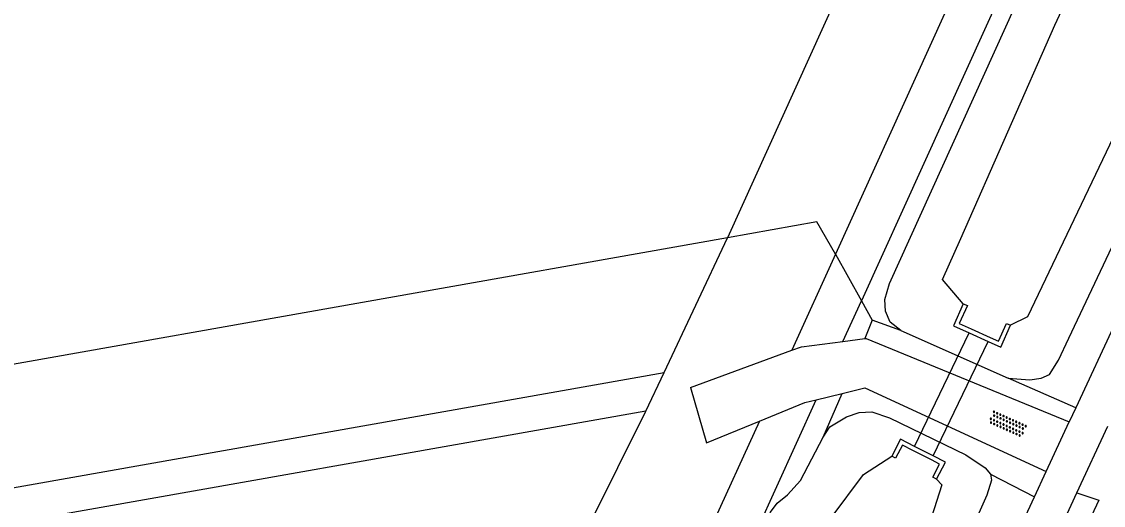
# Model space of a CAD drawing. Extents: x 133000 to 136000, y 400500 to 403500.
# Drawn here: x 134624.3 to 134686.3, y 402303.9 to 402331.6 of the extents above; entities that cross this region are included whole.
import ezdxf

# ---------------------------------------------------------------- set-up
doc = ezdxf.new("R2010")
doc.units = 0
for name, color, linetype in [('gg-knt-onverhard', 7, 'Continuous'), ('gg-knt-verharding', 7, 'Continuous'), ('gg-kntw-waterlijn', 7, 'Continuous'), ('gg-kwrk-duiker nz vlak', 7, 'Continuous'), ('gg-kwrk-uitstroombak niveau min 01', 7, 'Continuous'), ('gt-grn-groengrens', 7, 'Continuous'), ('gt-grn-vlakafsluiter', 7, 'Continuous'), ('gt-symb-overige verharding', 7, 'Continuous'), ('gx-grn-maaiveld', 7, 'Continuous')]:
    doc.layers.add(name, color=color, linetype=linetype)

# ---------------------------------------------------------------- blocks, each defined once
blk = doc.blocks.new('gt0-OVH')
at = {"layer": 'gt-symb-overige verharding'}
for points in [[(-0.972, 0.298), (-0.967, 0.308), (-0.965, 0.319), (-0.966, 0.33), (-0.971, 0.34), (-0.978, 0.348), (-0.988, 0.353), (-0.999, 0.355), (-1.01, 0.354), (-1.02, 0.349), (-1.028, 0.342), (-1.033, 0.332), (-1.035, 0.321), (-1.034, 0.31), (-1.029, 0.3), (-1.022, 0.292), (-1.012, 0.287), (-1.001, 0.285), (-0.99, 0.286), (-0.98, 0.291)], [(-0.872, 0.106), (-0.867, 0.116), (-0.865, 0.126), (-0.866, 0.137), (-0.871, 0.147), (-0.878, 0.156), (-0.888, 0.161), (-0.899, 0.163), (-0.91, 0.162), (-0.92, 0.157), (-0.928, 0.15), (-0.933, 0.14), (-0.935, 0.129), (-0.934, 0.118), (-0.929, 0.108), (-0.922, 0.1), (-0.912, 0.095), (-0.901, 0.092), (-0.89, 0.094), (-0.88, 0.098)], [(-0.772, 0.298), (-0.767, 0.308), (-0.765, 0.319), (-0.766, 0.33), (-0.771, 0.34), (-0.778, 0.348), (-0.788, 0.353), (-0.799, 0.355), (-0.81, 0.354), (-0.82, 0.349), (-0.828, 0.342), (-0.833, 0.332), (-0.835, 0.321), (-0.834, 0.31), (-0.829, 0.3), (-0.822, 0.292), (-0.812, 0.287), (-0.801, 0.285), (-0.79, 0.286), (-0.78, 0.291)], [(-0.672, 0.106), (-0.667, 0.116), (-0.665, 0.126), (-0.666, 0.137), (-0.671, 0.147), (-0.678, 0.156), (-0.688, 0.161), (-0.699, 0.163), (-0.71, 0.162), (-0.72, 0.157), (-0.728, 0.15), (-0.733, 0.14), (-0.735, 0.129), (-0.734, 0.118), (-0.729, 0.108), (-0.722, 0.1), (-0.712, 0.095), (-0.701, 0.092), (-0.69, 0.094), (-0.68, 0.098)], [(-0.572, 0.298), (-0.567, 0.308), (-0.565, 0.319), (-0.566, 0.33), (-0.571, 0.34), (-0.578, 0.348), (-0.588, 0.353), (-0.599, 0.355), (-0.61, 0.354), (-0.62, 0.349), (-0.628, 0.342), (-0.633, 0.332), (-0.635, 0.321), (-0.634, 0.31), (-0.629, 0.3), (-0.622, 0.292), (-0.612, 0.287), (-0.601, 0.285), (-0.59, 0.286), (-0.58, 0.291)], [(-0.472, 0.106), (-0.467, 0.116), (-0.465, 0.126), (-0.466, 0.137), (-0.471, 0.147), (-0.478, 0.156), (-0.488, 0.161), (-0.499, 0.163), (-0.51, 0.162), (-0.52, 0.157), (-0.528, 0.15), (-0.533, 0.14), (-0.535, 0.129), (-0.534, 0.118), (-0.529, 0.108), (-0.522, 0.1), (-0.512, 0.095), (-0.501, 0.092), (-0.49, 0.094), (-0.48, 0.098)], [(-0.372, 0.298), (-0.367, 0.308), (-0.365, 0.319), (-0.366, 0.33), (-0.371, 0.34), (-0.378, 0.348), (-0.388, 0.353), (-0.399, 0.355), (-0.41, 0.354), (-0.42, 0.349), (-0.428, 0.342), (-0.433, 0.332), (-0.435, 0.321), (-0.434, 0.31), (-0.429, 0.3), (-0.422, 0.292), (-0.412, 0.287), (-0.401, 0.285), (-0.39, 0.286), (-0.38, 0.291)], [(-0.272, 0.106), (-0.267, 0.116), (-0.265, 0.126), (-0.266, 0.137), (-0.271, 0.147), (-0.278, 0.156), (-0.288, 0.161), (-0.299, 0.163), (-0.31, 0.162), (-0.32, 0.157), (-0.328, 0.15), (-0.333, 0.14), (-0.335, 0.129), (-0.334, 0.118), (-0.329, 0.108), (-0.322, 0.1), (-0.312, 0.095), (-0.301, 0.092), (-0.29, 0.094), (-0.28, 0.098)], [(-0.172, 0.298), (-0.167, 0.308), (-0.165, 0.319), (-0.166, 0.33), (-0.171, 0.34), (-0.178, 0.348), (-0.188, 0.353), (-0.199, 0.355), (-0.21, 0.354), (-0.22, 0.349), (-0.228, 0.342), (-0.233, 0.332), (-0.235, 0.321), (-0.234, 0.31), (-0.229, 0.3), (-0.222, 0.292), (-0.212, 0.287), (-0.201, 0.285), (-0.19, 0.286), (-0.18, 0.291)], [(-0.072, 0.106), (-0.067, 0.116), (-0.065, 0.126), (-0.066, 0.137), (-0.071, 0.147), (-0.078, 0.156), (-0.088, 0.161), (-0.099, 0.163), (-0.11, 0.162), (-0.12, 0.157), (-0.128, 0.15), (-0.133, 0.14), (-0.135, 0.129), (-0.134, 0.118), (-0.129, 0.108), (-0.122, 0.1), (-0.112, 0.095), (-0.101, 0.092), (-0.09, 0.094), (-0.08, 0.098)], [(0.028, 0.298), (0.033, 0.308), (0.035, 0.319), (0.034, 0.33), (0.029, 0.34), (0.022, 0.348), (0.012, 0.353), (0.001, 0.355), (-0.01, 0.354), (-0.02, 0.349), (-0.028, 0.342), (-0.033, 0.332), (-0.035, 0.321), (-0.034, 0.31), (-0.029, 0.3), (-0.022, 0.292), (-0.012, 0.287), (-0.001, 0.285), (0.01, 0.286), (0.02, 0.291)], [(0.128, 0.106), (0.133, 0.116), (0.135, 0.126), (0.134, 0.137), (0.129, 0.147), (0.122, 0.156), (0.112, 0.161), (0.101, 0.163), (0.09, 0.162), (0.08, 0.157), (0.072, 0.15), (0.067, 0.14), (0.065, 0.129), (0.066, 0.118), (0.071, 0.108), (0.078, 0.1), (0.088, 0.095), (0.099, 0.092), (0.11, 0.094), (0.12, 0.098)], [(0.228, 0.298), (0.233, 0.308), (0.235, 0.319), (0.234, 0.33), (0.229, 0.34), (0.222, 0.348), (0.212, 0.353), (0.201, 0.355), (0.19, 0.354), (0.18, 0.349), (0.172, 0.342), (0.167, 0.332), (0.165, 0.321), (0.166, 0.31), (0.171, 0.3), (0.178, 0.292), (0.188, 0.287), (0.199, 0.285), (0.21, 0.286), (0.22, 0.291)], [(0.328, 0.106), (0.333, 0.116), (0.335, 0.126), (0.334, 0.137), (0.329, 0.147), (0.322, 0.156), (0.312, 0.161), (0.301, 0.163), (0.29, 0.162), (0.28, 0.157), (0.272, 0.15), (0.267, 0.14), (0.265, 0.129), (0.266, 0.118), (0.271, 0.108), (0.278, 0.1), (0.288, 0.095), (0.299, 0.092), (0.31, 0.094), (0.32, 0.098)], [(0.428, 0.298), (0.433, 0.308), (0.435, 0.319), (0.434, 0.33), (0.429, 0.34), (0.422, 0.348), (0.412, 0.353), (0.401, 0.355), (0.39, 0.354), (0.38, 0.349), (0.372, 0.342), (0.367, 0.332), (0.365, 0.321), (0.366, 0.31), (0.371, 0.3), (0.378, 0.292), (0.388, 0.287), (0.399, 0.285), (0.41, 0.286), (0.42, 0.291)], [(0.528, 0.106), (0.533, 0.116), (0.535, 0.126), (0.534, 0.137), (0.529, 0.147), (0.522, 0.156), (0.512, 0.161), (0.501, 0.163), (0.49, 0.162), (0.48, 0.157), (0.472, 0.15), (0.467, 0.14), (0.465, 0.129), (0.466, 0.118), (0.471, 0.108), (0.478, 0.1), (0.488, 0.095), (0.499, 0.092), (0.51, 0.094), (0.52, 0.098)], [(0.628, 0.298), (0.633, 0.308), (0.635, 0.319), (0.634, 0.33), (0.629, 0.34), (0.622, 0.348), (0.612, 0.353), (0.601, 0.355), (0.59, 0.354), (0.58, 0.349), (0.572, 0.342), (0.567, 0.332), (0.565, 0.321), (0.566, 0.31), (0.571, 0.3), (0.578, 0.292), (0.588, 0.287), (0.599, 0.285), (0.61, 0.286), (0.62, 0.291)], [(0.728, 0.106), (0.733, 0.116), (0.735, 0.126), (0.734, 0.137), (0.729, 0.147), (0.722, 0.156), (0.712, 0.161), (0.701, 0.163), (0.69, 0.162), (0.68, 0.157), (0.672, 0.15), (0.667, 0.14), (0.665, 0.129), (0.666, 0.118), (0.671, 0.108), (0.678, 0.1), (0.688, 0.095), (0.699, 0.092), (0.71, 0.094), (0.72, 0.098)], [(0.828, 0.298), (0.833, 0.308), (0.835, 0.319), (0.834, 0.33), (0.829, 0.34), (0.822, 0.348), (0.812, 0.353), (0.801, 0.355), (0.79, 0.354), (0.78, 0.349), (0.772, 0.342), (0.767, 0.332), (0.765, 0.321), (0.766, 0.31), (0.771, 0.3), (0.778, 0.292), (0.788, 0.287), (0.799, 0.285), (0.81, 0.286), (0.82, 0.291)], [(0.928, 0.106), (0.933, 0.116), (0.935, 0.126), (0.934, 0.137), (0.929, 0.147), (0.922, 0.156), (0.912, 0.161), (0.901, 0.163), (0.89, 0.162), (0.88, 0.157), (0.872, 0.15), (0.867, 0.14), (0.865, 0.129), (0.866, 0.118), (0.871, 0.108), (0.878, 0.1), (0.888, 0.095), (0.899, 0.092), (0.91, 0.094), (0.92, 0.098)], [(1.028, 0.298), (1.033, 0.308), (1.035, 0.319), (1.034, 0.33), (1.029, 0.34), (1.022, 0.348), (1.012, 0.353), (1.001, 0.355), (0.99, 0.354), (0.98, 0.349), (0.972, 0.342), (0.967, 0.332), (0.965, 0.321), (0.966, 0.31), (0.971, 0.3), (0.978, 0.292), (0.988, 0.287), (0.999, 0.285), (1.01, 0.286), (1.02, 0.291)], [(-0.972, -0.142), (-0.967, -0.132), (-0.965, -0.121), (-0.966, -0.11), (-0.971, -0.1), (-0.978, -0.092), (-0.988, -0.087), (-0.999, -0.085), (-1.01, -0.086), (-1.02, -0.091), (-1.028, -0.098), (-1.033, -0.108), (-1.035, -0.119), (-1.034, -0.13), (-1.029, -0.14), (-1.022, -0.148), (-1.012, -0.153), (-1.001, -0.155), (-0.99, -0.154), (-0.98, -0.149)], [(-0.872, -0.334), (-0.867, -0.324), (-0.865, -0.314), (-0.866, -0.303), (-0.871, -0.293), (-0.878, -0.284), (-0.888, -0.279), (-0.899, -0.277), (-0.91, -0.278), (-0.92, -0.283), (-0.928, -0.29), (-0.933, -0.3), (-0.935, -0.311), (-0.934, -0.322), (-0.929, -0.332), (-0.922, -0.34), (-0.912, -0.345), (-0.901, -0.348), (-0.89, -0.346), (-0.88, -0.342)], [(-0.772, -0.142), (-0.767, -0.132), (-0.765, -0.121), (-0.766, -0.11), (-0.771, -0.1), (-0.778, -0.092), (-0.788, -0.087), (-0.799, -0.085), (-0.81, -0.086), (-0.82, -0.091), (-0.828, -0.098), (-0.833, -0.108), (-0.835, -0.119), (-0.834, -0.13), (-0.829, -0.14), (-0.822, -0.148), (-0.812, -0.153), (-0.801, -0.155), (-0.79, -0.154), (-0.78, -0.149)], [(-0.672, -0.334), (-0.667, -0.324), (-0.665, -0.314), (-0.666, -0.303), (-0.671, -0.293), (-0.678, -0.284), (-0.688, -0.279), (-0.699, -0.277), (-0.71, -0.278), (-0.72, -0.283), (-0.728, -0.29), (-0.733, -0.3), (-0.735, -0.311), (-0.734, -0.322), (-0.729, -0.332), (-0.722, -0.34), (-0.712, -0.345), (-0.701, -0.348), (-0.69, -0.346), (-0.68, -0.342)], [(-0.572, -0.142), (-0.567, -0.132), (-0.565, -0.121), (-0.566, -0.11), (-0.571, -0.1), (-0.578, -0.092), (-0.588, -0.087), (-0.599, -0.085), (-0.61, -0.086), (-0.62, -0.091), (-0.628, -0.098), (-0.633, -0.108), (-0.635, -0.119), (-0.634, -0.13), (-0.629, -0.14), (-0.622, -0.148), (-0.612, -0.153), (-0.601, -0.155), (-0.59, -0.154), (-0.58, -0.149)], [(-0.472, -0.334), (-0.467, -0.324), (-0.465, -0.314), (-0.466, -0.303), (-0.471, -0.293), (-0.478, -0.284), (-0.488, -0.279), (-0.499, -0.277), (-0.51, -0.278), (-0.52, -0.283), (-0.528, -0.29), (-0.533, -0.3), (-0.535, -0.311), (-0.534, -0.322), (-0.529, -0.332), (-0.522, -0.34), (-0.512, -0.345), (-0.501, -0.348), (-0.49, -0.346), (-0.48, -0.342)], [(-0.372, -0.142), (-0.367, -0.132), (-0.365, -0.121), (-0.366, -0.11), (-0.371, -0.1), (-0.378, -0.092), (-0.388, -0.087), (-0.399, -0.085), (-0.41, -0.086), (-0.42, -0.091), (-0.428, -0.098), (-0.433, -0.108), (-0.435, -0.119), (-0.434, -0.13), (-0.429, -0.14), (-0.422, -0.148), (-0.412, -0.153), (-0.401, -0.155), (-0.39, -0.154), (-0.38, -0.149)], [(-0.272, -0.334), (-0.267, -0.324), (-0.265, -0.314), (-0.266, -0.303), (-0.271, -0.293), (-0.278, -0.284), (-0.288, -0.279), (-0.299, -0.277), (-0.31, -0.278), (-0.32, -0.283), (-0.328, -0.29), (-0.333, -0.3), (-0.335, -0.311), (-0.334, -0.322), (-0.329, -0.332), (-0.322, -0.34), (-0.312, -0.345), (-0.301, -0.348), (-0.29, -0.346), (-0.28, -0.342)], [(-0.172, -0.142), (-0.167, -0.132), (-0.165, -0.121), (-0.166, -0.11), (-0.171, -0.1), (-0.178, -0.092), (-0.188, -0.087), (-0.199, -0.085), (-0.21, -0.086), (-0.22, -0.091), (-0.228, -0.098), (-0.233, -0.108), (-0.235, -0.119), (-0.234, -0.13), (-0.229, -0.14), (-0.222, -0.148), (-0.212, -0.153), (-0.201, -0.155), (-0.19, -0.154), (-0.18, -0.149)], [(-0.072, -0.334), (-0.067, -0.324), (-0.065, -0.314), (-0.066, -0.303), (-0.071, -0.293), (-0.078, -0.284), (-0.088, -0.279), (-0.099, -0.277), (-0.11, -0.278), (-0.12, -0.283), (-0.128, -0.29), (-0.133, -0.3), (-0.135, -0.311), (-0.134, -0.322), (-0.129, -0.332), (-0.122, -0.34), (-0.112, -0.345), (-0.101, -0.348), (-0.09, -0.346), (-0.08, -0.342)], [(0.028, -0.142), (0.033, -0.132), (0.035, -0.121), (0.034, -0.11), (0.029, -0.1), (0.022, -0.092), (0.012, -0.087), (0.001, -0.085), (-0.01, -0.086), (-0.02, -0.091), (-0.028, -0.098), (-0.033, -0.108), (-0.035, -0.119), (-0.034, -0.13), (-0.029, -0.14), (-0.022, -0.148), (-0.012, -0.153), (-0.001, -0.155), (0.01, -0.154), (0.02, -0.149)], [(0.128, -0.334), (0.133, -0.324), (0.135, -0.314), (0.134, -0.303), (0.129, -0.293), (0.122, -0.284), (0.112, -0.279), (0.101, -0.277), (0.09, -0.278), (0.08, -0.283), (0.072, -0.29), (0.067, -0.3), (0.065, -0.311), (0.066, -0.322), (0.071, -0.332), (0.078, -0.34), (0.088, -0.345), (0.099, -0.348), (0.11, -0.346), (0.12, -0.342)], [(0.228, -0.142), (0.233, -0.132), (0.235, -0.121), (0.234, -0.11), (0.229, -0.1), (0.222, -0.092), (0.212, -0.087), (0.201, -0.085), (0.19, -0.086), (0.18, -0.091), (0.172, -0.098), (0.167, -0.108), (0.165, -0.119), (0.166, -0.13), (0.171, -0.14), (0.178, -0.148), (0.188, -0.153), (0.199, -0.155), (0.21, -0.154), (0.22, -0.149)], [(0.328, -0.334), (0.333, -0.324), (0.335, -0.314), (0.334, -0.303), (0.329, -0.293), (0.322, -0.284), (0.312, -0.279), (0.301, -0.277), (0.29, -0.278), (0.28, -0.283), (0.272, -0.29), (0.267, -0.3), (0.265, -0.311), (0.266, -0.322), (0.271, -0.332), (0.278, -0.34), (0.288, -0.345), (0.299, -0.348), (0.31, -0.346), (0.32, -0.342)], [(0.428, -0.142), (0.433, -0.132), (0.435, -0.121), (0.434, -0.11), (0.429, -0.1), (0.422, -0.092), (0.412, -0.087), (0.401, -0.085), (0.39, -0.086), (0.38, -0.091), (0.372, -0.098), (0.367, -0.108), (0.365, -0.119), (0.366, -0.13), (0.371, -0.14), (0.378, -0.148), (0.388, -0.153), (0.399, -0.155), (0.41, -0.154), (0.42, -0.149)], [(0.528, -0.334), (0.533, -0.324), (0.535, -0.314), (0.534, -0.303), (0.529, -0.293), (0.522, -0.284), (0.512, -0.279), (0.501, -0.277), (0.49, -0.278), (0.48, -0.283), (0.472, -0.29), (0.467, -0.3), (0.465, -0.311), (0.466, -0.322), (0.471, -0.332), (0.478, -0.34), (0.488, -0.345), (0.499, -0.348), (0.51, -0.346), (0.52, -0.342)], [(0.628, -0.142), (0.633, -0.132), (0.635, -0.121), (0.634, -0.11), (0.629, -0.1), (0.622, -0.092), (0.612, -0.087), (0.601, -0.085), (0.59, -0.086), (0.58, -0.091), (0.572, -0.098), (0.567, -0.108), (0.565, -0.119), (0.566, -0.13), (0.571, -0.14), (0.578, -0.148), (0.588, -0.153), (0.599, -0.155), (0.61, -0.154), (0.62, -0.149)], [(0.728, -0.334), (0.733, -0.324), (0.735, -0.314), (0.734, -0.303), (0.729, -0.293), (0.722, -0.284), (0.712, -0.279), (0.701, -0.277), (0.69, -0.278), (0.68, -0.283), (0.672, -0.29), (0.667, -0.3), (0.665, -0.311), (0.666, -0.322), (0.671, -0.332), (0.678, -0.34), (0.688, -0.345), (0.699, -0.348), (0.71, -0.346), (0.72, -0.342)], [(0.828, -0.142), (0.833, -0.132), (0.835, -0.121), (0.834, -0.11), (0.829, -0.1), (0.822, -0.092), (0.812, -0.087), (0.801, -0.085), (0.79, -0.086), (0.78, -0.091), (0.772, -0.098), (0.767, -0.108), (0.765, -0.119), (0.766, -0.13), (0.771, -0.14), (0.778, -0.148), (0.788, -0.153), (0.799, -0.155), (0.81, -0.154), (0.82, -0.149)], [(0.928, -0.334), (0.933, -0.324), (0.935, -0.314), (0.934, -0.303), (0.929, -0.293), (0.922, -0.284), (0.912, -0.279), (0.901, -0.277), (0.89, -0.278), (0.88, -0.283), (0.872, -0.29), (0.867, -0.3), (0.865, -0.311), (0.866, -0.322), (0.871, -0.332), (0.878, -0.34), (0.888, -0.345), (0.899, -0.348), (0.91, -0.346), (0.92, -0.342)], [(1.028, -0.142), (1.033, -0.132), (1.035, -0.121), (1.034, -0.11), (1.029, -0.1), (1.022, -0.092), (1.012, -0.087), (1.001, -0.085), (0.99, -0.086), (0.98, -0.091), (0.972, -0.098), (0.967, -0.108), (0.965, -0.119), (0.966, -0.13), (0.971, -0.14), (0.978, -0.148), (0.988, -0.153), (0.999, -0.155), (1.01, -0.154), (1.02, -0.149)]]:
    blk.add_lwpolyline(points, close=True, dxfattribs=at)

msp = doc.modelspace()

# ---------------------------------------------------------------- linework, layer by layer
at = {"layer": 'gg-knt-onverhard'}
for p, q in [((134671.418, 402313.242), (134672.666, 402313.4)), ((134672.666, 402313.4), (134672.742, 402313.41)), ((134672.742, 402313.41), (134684.392, 402308.63)), ((134662.682, 402310.609), (134668.487, 402312.737)), ((134669.892, 402309.899), (134671.379, 402310.262)), ((134663.594, 402307.438), (134666.632, 402308.676))]:
    msp.add_line(p, q, dxfattribs=at)
for points in [[(134668.487, 402312.737), (134669.041, 402312.94), (134671.418, 402313.242)], [(134671.379, 402310.262), (134672.681, 402310.58), (134683.071, 402305.79)], [(134666.632, 402308.676), (134669.241, 402309.74), (134669.892, 402309.899)], [(134684.826, 402304.573), (134686.091, 402304.16), (134630.689, 402186.028)]]:
    msp.add_lwpolyline(points, dxfattribs=at)
at = {"layer": 'gg-knt-verharding'}
for p, q in [((134684.769, 402309.441), (134684.392, 402308.63)), ((134683.071, 402305.79), (134684.392, 402308.63)), ((134684.826, 402304.573), (134686.6, 402308.381)), ((134682.393, 402304.334), (134683.071, 402305.79)), ((134627.93, 402187.313), (134682.393, 402304.334)), ((134629.816, 402186.435), (134684.826, 402304.573))]:
    msp.add_line(p, q, dxfattribs=at)
msp.add_lwpolyline([(134760.905, 402491.368), (134750.981, 402462.78), (134736.062, 402422.26), (134719.502, 402384.11), (134684.769, 402309.441)], dxfattribs=at)
at = {"layer": 'gg-kntw-waterlijn'}
for points in [[(134678.318, 402315.395), (134677.134, 402316.794), (134678.169, 402319.141), (134683.568, 402331.355), (134688.477, 402341.857), (134704.918, 402377.597), (134716.571, 402402.93), (134729.861, 402436.561), (134737.028, 402457.678), (134738.463, 402458.074)], [(134708.505, 402371.385), (134693.469, 402338.647), (134681.998, 402314.644), (134681.031, 402314.171)], [(134676.79, 402305.349), (134677.084, 402305.021), (134675.468, 402299.948), (134660.688, 402267.671), (134631.356, 402203.617), (134603.661, 402143.138), (134581.868, 402095.548), (134581.413, 402094.957), (134580.275, 402094.575)]]:
    msp.add_lwpolyline(points, dxfattribs=at)
at = {"layer": 'gg-kwrk-duiker nz vlak'}
for p, q in [((134675.528, 402307.229), (134678.649, 402313.733)), ((134676.597, 402306.684), (134679.743, 402313.239))]:
    msp.add_line(p, q, dxfattribs=at)
at = {"layer": 'gg-kwrk-uitstroombak niveau min 01'}
for p, q in [((134678.649, 402313.733), (134679.743, 402313.239)), ((134678.759, 402313.962), (134679.853, 402313.468)), ((134676.487, 402306.454), (134675.418, 402307)), ((134676.597, 402306.684), (134675.528, 402307.229))]:
    msp.add_line(p, q, dxfattribs=at)
for points in [[(134678.318, 402315.395), (134677.751, 402314.138), (134678.649, 402313.733)], [(134678.318, 402315.395), (134678.549, 402315.291), (134678.087, 402314.265), (134678.759, 402313.962)], [(134679.743, 402313.239), (134680.464, 402312.914), (134681.031, 402314.171)], [(134679.853, 402313.468), (134680.337, 402313.25), (134680.8, 402314.276), (134681.031, 402314.171)], [(134675.528, 402307.229), (134674.713, 402307.645), (134674.213, 402306.664)], [(134675.418, 402307), (134674.824, 402307.303), (134674.439, 402306.548), (134674.213, 402306.664)], [(134676.79, 402305.349), (134677.29, 402306.33), (134676.597, 402306.684)], [(134676.79, 402305.349), (134676.563, 402305.464), (134676.948, 402306.219), (134676.487, 402306.454)]]:
    msp.add_lwpolyline(points, dxfattribs=at)
at = {"layer": 'gt-grn-groengrens'}
for p, q in [((134702.755, 402402.745), (134664.801, 402319.169)), ((134664.801, 402319.169), (134333.92, 402260.629)), ((134661.165, 402311.466), (134664.801, 402319.169)), ((134670.998, 402318.232), (134668.487, 402312.737)), ((134670.998, 402318.232), (134672.475, 402315.557)), ((134671.418, 402313.242), (134672.475, 402315.557)), ((134672.475, 402315.557), (134673.101, 402314.46)), ((134673.101, 402314.46), (134672.666, 402313.4)), ((134333.123, 402253.461), (134661.165, 402311.466)), ((134660.12, 402309.252), (134661.165, 402311.466)), ((134666.114, 402301.624), (134669.892, 402309.899)), ((134660.12, 402309.252), (134333.457, 402251.492)), ((134666.632, 402308.676), (134663.2, 402301.167))]:
    msp.add_line(p, q, dxfattribs=at)
for points in [[(134732.32, 402460.828), (134731.733, 402459.292), (134730.176, 402455.218), (134729.441, 402453.294), (134728.856, 402451.762), (134727.346, 402447.809), (134714.252, 402413.537), (134670.998, 402318.232)], [(134670.998, 402318.232), (134669.93, 402320.086), (134664.801, 402319.169)]]:
    msp.add_lwpolyline(points, dxfattribs=at)
at = {"layer": 'gt-grn-vlakafsluiter'}
msp.add_line((134662.682, 402310.609), (134663.594, 402307.438), dxfattribs=at)
at = {"layer": 'gx-grn-maaiveld'}
for p, q in [((134674.733, 402313.866), (134673.101, 402314.46)), ((134674.733, 402313.866), (134680.89, 402311.128)), ((134684.769, 402309.441), (134680.89, 402311.128)), ((134670.279, 402307.762), (134671.379, 402310.262)), ((134656.901, 402302.789), (134660.12, 402309.252)), ((134679.868, 402305.64), (134682.393, 402304.334))]:
    msp.add_line(p, q, dxfattribs=at)
for points in [[(134735.704, 402459.436), (134734.435, 402459.439), (134732.882, 402455.367), (134732.139, 402453.419), (134731.546, 402451.864), (134730.077, 402448.012), (134716.588, 402412.646), (134672.475, 402315.557)], [(134674.733, 402313.866), (134674.124, 402314.341), (134673.852, 402314.981), (134673.825, 402315.646), (134674.086, 402316.566), (134717.522, 402412.29), (134725.061, 402432.37), (134735.156, 402458.335), (134735.704, 402459.436)], [(134680.89, 402311.128), (134682.123, 402311.041), (134682.788, 402311.133), (134683.263, 402311.355), (134683.779, 402312.161), (134684.359, 402313.436), (134718.352, 402385.28), (134734.412, 402423.42), (134744.861, 402455.712)], [(134670.279, 402307.762), (134670.664, 402308.354), (134671.623, 402308.931), (134672.354, 402309.163), (134673.068, 402309.205), (134674.079, 402308.863), (134678.461, 402306.754), (134679.58, 402306.009), (134679.868, 402305.64)], [(134576.813, 402093.32), (134574.906, 402094.039), (134574.248, 402094.513), (134573.876, 402095.391), (134573.825, 402096.475), (134573.922, 402097.264), (134574.248, 402098.324), (134666.078, 402298.989), (134666.519, 402299.918), (134666.698, 402300.715), (134666.712, 402301.537), (134666.769, 402302.087), (134666.981, 402302.843), (134667.267, 402303.46), (134667.651, 402303.978), (134668.233, 402304.456), (134668.995, 402305.27), (134670.279, 402307.762)], [(134577.544, 402095.569), (134576.543, 402096.904), (134576.942, 402098.513), (134583.921, 402113.829), (134600.578, 402149.004), (134615.622, 402182.005), (134639.225, 402232.726), (134660.457, 402280.154), (134669.851, 402300.969), (134669.866, 402301.429), (134669.562, 402301.666), (134668.503, 402301.598), (134668.37, 402301.967), (134668.616, 402302.387), (134669.248, 402302.569), (134669.995, 402302.653), (134670.438, 402302.793), (134670.741, 402303.131), (134672.604, 402305.613), (134674.213, 402306.664)], [(134679.868, 402305.64), (134679.926, 402305.295), (134679.674, 402304.432), (134678.701, 402302.237), (134624.803, 402184.244)]]:
    msp.add_lwpolyline(points, dxfattribs=at)

# ---------------------------------------------------------------- block references
at = {"layer": 'gt-symb-overige verharding', "rotation": -24.230360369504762}
msp.add_blockref('gt0-OVH', (134680.854, 402308.509), dxfattribs=at)

doc.saveas('drawing.dxf')
